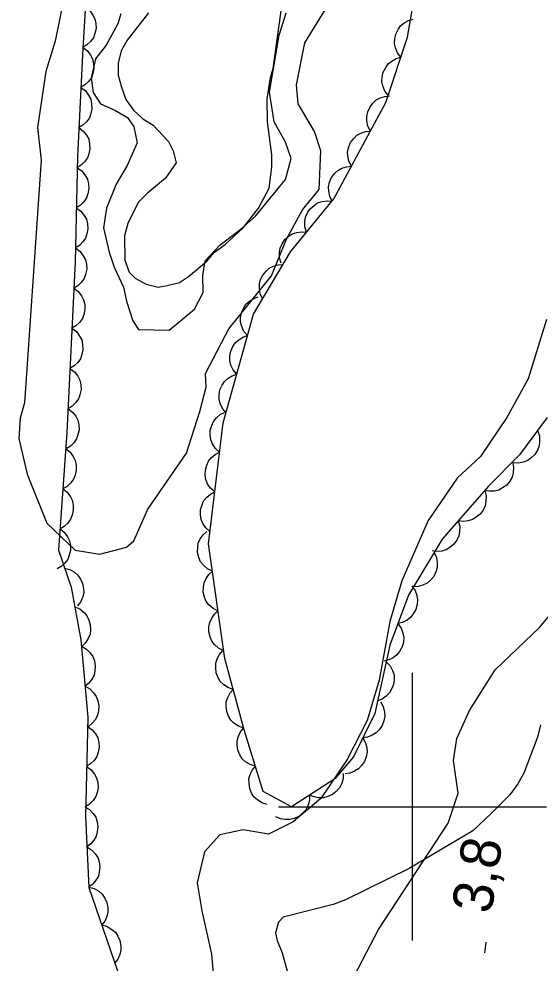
# Model space of a CAD drawing. Extents: x 282461 to 284471, y 5554090 to 5557646.
# Drawn here: x 283770.6 to 283809.5, y 5555588.3 to 5555658.8 of the extents above; entities that cross this region are included whole.
import ezdxf

# ---------------------------------------------------------------- set-up
doc = ezdxf.new("R2010")
doc.units = 0
for name, color, linetype in [('Niveau 1', 7, 'Continuous'), ('Niveau 2', 7, 'Continuous'), ('Niveau 3', 7, 'Continuous'), ('Niveau 44', 7, 'Continuous'), ('Niveau 61', 7, 'Continuous'), ('Niveau 7', 7, 'Continuous')]:
    doc.layers.add(name, color=color, linetype=linetype)

msp = doc.modelspace()

# ---------------------------------------------------------------- linework, layer by layer
at = {"layer": 'Niveau 1'}
for points in [[(283774.06, 5555660.87), (283773.32, 5555657.17), (283772.63, 5555654.89), (283771.99, 5555650.71), (283772.28, 5555648.27), (283771.02, 5555630.16), (283770.7, 5555629.02), (283770.61, 5555627.49), (283771.23, 5555624.82), (283772.7, 5555621.18), (283774.81, 5555619.15), (283776.64, 5555618.86), (283778.63, 5555619.38), (283779.2, 5555619.84), (283780.24, 5555622.22), (283783.13, 5555626.4), (283784.12, 5555629.51), (283784.58, 5555631.32), (283784.53, 5555632.34), (283786.28, 5555635.68), (283789.46, 5555639.64), (283790.59, 5555642.37), (283791.77, 5555644.57), (283793.03, 5555646.08), (283793.14, 5555648.98), (283792.68, 5555650.41), (283791.46, 5555652.49), (283791.34, 5555653.89), (283791.96, 5555657.04), (283793.59, 5555659.7)], [(283809.99, 5555636.37), (283808.63, 5555631.96), (283807.02, 5555629.06), (283805.06, 5555626.15), (283803.33, 5555624.52), (283801.15, 5555621.38), (283799.2, 5555616.86), (283798.29, 5555613.84), (283797.51, 5555609.44), (283796.6, 5555606.43), (283795.11, 5555603.53), (283793.16, 5555600.62), (283791.08, 5555598.87), (283789.23, 5555597.94), (283787.36, 5555598.27), (283785.62, 5555597.91), (283784.47, 5555596.63), (283783.91, 5555594.31), (283784.27, 5555592.23), (283784.99, 5555589), (283785.37, 5555584.73)]]:
    msp.add_lwpolyline(points, dxfattribs=at)
at = {"layer": 'Niveau 2'}
for points in [[(283795.05, 5555586.2), (283797.46, 5555590.82), (283802.65, 5555598.78), (283803.39, 5555601.02), (283803.05, 5555603.44), (283803.31, 5555605.08), (283804.24, 5555607.19), (283806.17, 5555610.23), (283809.46, 5555613.37), (283811.86, 5555616.24), (283813.56, 5555619.13), (283815.17, 5555622.59), (283815.65, 5555625.97), (283815.24, 5555628.16), (283815.32, 5555630.98), (283816.4, 5555637.12), (283817.77, 5555642.49), (283819.48, 5555648.3), (283821.21, 5555651.95), (283825.34, 5555662.26)], [(283778.21, 5555659.19), (283778, 5555658.45), (283777.13, 5555656.87), (283776.33, 5555655.83), (283776, 5555654.41), (283776.15, 5555653.32), (283776.71, 5555652.49), (283777.77, 5555652.01), (283778.71, 5555651.47), (283779.2, 5555650.77), (283779.44, 5555649.57), (283778.68, 5555647.87), (283777.87, 5555646.48), (283777.15, 5555644.69), (283776.93, 5555643.22), (283777.34, 5555641.41), (283777.71, 5555640.28), (283778.42, 5555638.8), (283778.65, 5555637.75), (283779.11, 5555636.27), (283779.55, 5555635.64), (283781.83, 5555635.58), (283783.71, 5555637.14), (283784.36, 5555638.4), (283784.34, 5555639.66), (283784.52, 5555640.75), (283785.61, 5555641.92), (283787.2, 5555643.14), (283788.28, 5555644.09), (283790.52, 5555646.84), (283790.93, 5555648.41), (283790.5, 5555649.61), (283789.67, 5555651.14), (283789.31, 5555653.35), (283790.03, 5555657.61), (283790.57, 5555659.28)]]:
    msp.add_lwpolyline(points, dxfattribs=at)
at = {"layer": 'Niveau 3'}
msp.add_line((283805.38, 5555589.09), (283805.5, 5555589.88), dxfattribs=at)
at = {"layer": 'Niveau 44'}
for points in [[(283778.47, 5555742.54), (283779.71, 5555732.36), (283781.4, 5555723.58), (283782.63, 5555715.25), (283782.44, 5555708.54), (283781.1, 5555700.89), (283779.06, 5555693.93), (283778.19, 5555686.52), (283777.54, 5555680.04), (283776.43, 5555671.93), (283775.8, 5555663.59), (283775.38, 5555656.65), (283774.98, 5555648.55), (283774.8, 5555640.68), (283774.2, 5555627.95), (283773.56, 5555619.16), (283774.51, 5555616.39), (283775.24, 5555612.46), (283775.75, 5555606.69), (283775.57, 5555599.28), (283775.84, 5555593.97), (283777.98, 5555587.74)], [(283810.05, 5555629.06), (283807.98, 5555626.27), (283805.67, 5555623.93), (283802.21, 5555619.97), (283799.68, 5555615.79), (283798.31, 5555612.07), (283797.18, 5555606.97), (283795.58, 5555603.72), (283794.19, 5555602.09), (283790.95, 5555599.99), (283788.85, 5555601.13), (283787.42, 5555605.75), (283785.98, 5555611.06), (283784.76, 5555619.62), (283785.86, 5555628.66), (283788.12, 5555636.78), (283790.88, 5555641.43), (283794.11, 5555645.39), (283798.01, 5555652.59), (283799.61, 5555657.47), (283800.73, 5555663.96)], [(283775.56, 5555659.69), (283775.9, 5555659.44), (283776.13, 5555659.11), (283776.29, 5555658.82), (283776.36, 5555658.47), (283776.37, 5555658.1), (283776.28, 5555657.73), (283776.17, 5555657.42), (283775.96, 5555657.14), (283775.69, 5555656.88), (283775.38, 5555656.7)], [(283799.11, 5555655.96), (283798.86, 5555656.28), (283798.71, 5555656.66), (283798.64, 5555656.98), (283798.66, 5555657.33), (283798.74, 5555657.69), (283798.92, 5555658.03), (283799.1, 5555658.3), (283799.38, 5555658.52), (283799.7, 5555658.7), (283800.04, 5555658.8)], [(283775.38, 5555656.7), (283775.72, 5555656.45), (283775.96, 5555656.12), (283776.11, 5555655.83), (283776.19, 5555655.48), (283776.2, 5555655.12), (283776.12, 5555654.74), (283776.02, 5555654.43), (283775.81, 5555654.15), (283775.54, 5555653.89), (283775.23, 5555653.7)], [(283798.18, 5555653.12), (283797.93, 5555653.44), (283797.78, 5555653.82), (283797.71, 5555654.14), (283797.73, 5555654.49), (283797.81, 5555654.85), (283797.99, 5555655.19), (283798.17, 5555655.46), (283798.45, 5555655.68), (283798.77, 5555655.86), (283799.11, 5555655.96)], [(283775.23, 5555653.7), (283775.57, 5555653.45), (283775.81, 5555653.12), (283775.97, 5555652.83), (283776.04, 5555652.49), (283776.05, 5555652.12), (283775.97, 5555651.75), (283775.87, 5555651.44), (283775.66, 5555651.15), (283775.39, 5555650.89), (283775.09, 5555650.71)], [(283796.85, 5555650.45), (283796.66, 5555650.82), (283796.58, 5555651.22), (283796.57, 5555651.54), (283796.65, 5555651.88), (283796.8, 5555652.22), (283797.03, 5555652.52), (283797.26, 5555652.76), (283797.57, 5555652.92), (283797.92, 5555653.04), (283798.27, 5555653.08)], [(283775.09, 5555650.71), (283775.42, 5555650.45), (283775.66, 5555650.13), (283775.82, 5555649.84), (283775.89, 5555649.49), (283775.91, 5555649.12), (283775.82, 5555648.75), (283775.72, 5555648.44), (283775.51, 5555648.16), (283775.25, 5555647.9), (283774.94, 5555647.71)], [(283795.43, 5555647.82), (283795.23, 5555648.19), (283795.16, 5555648.59), (283795.14, 5555648.92), (283795.23, 5555649.26), (283795.37, 5555649.59), (283795.61, 5555649.89), (283795.83, 5555650.13), (283796.14, 5555650.29), (283796.49, 5555650.41), (283796.85, 5555650.45)], [(283774.96, 5555647.71), (283775.3, 5555647.47), (283775.55, 5555647.14), (283775.72, 5555646.86), (283775.8, 5555646.52), (283775.82, 5555646.15), (283775.75, 5555645.77), (283775.65, 5555645.46), (283775.45, 5555645.17), (283775.19, 5555644.9), (283774.89, 5555644.71)], [(283794, 5555645.19), (283793.81, 5555645.56), (283793.74, 5555645.96), (283793.72, 5555646.29), (283793.8, 5555646.63), (283793.95, 5555646.97), (283794.18, 5555647.27), (283794.41, 5555647.5), (283794.72, 5555647.67), (283795.07, 5555647.78), (283795.43, 5555647.82)], [(283792.08, 5555642.9), (283791.96, 5555643.3), (283791.96, 5555643.7), (283792, 5555644.03), (283792.15, 5555644.35), (283792.36, 5555644.65), (283792.64, 5555644.9), (283792.91, 5555645.09), (283793.24, 5555645.2), (283793.61, 5555645.25), (283793.97, 5555645.21)], [(283774.89, 5555644.71), (283775.23, 5555644.47), (283775.48, 5555644.15), (283775.65, 5555643.86), (283775.73, 5555643.52), (283775.75, 5555643.15), (283775.68, 5555642.77), (283775.58, 5555642.46), (283775.38, 5555642.17), (283775.13, 5555641.91), (283774.82, 5555641.71)], [(283790.19, 5555640.58), (283790.07, 5555640.98), (283790.07, 5555641.39), (283790.11, 5555641.71), (283790.26, 5555642.03), (283790.47, 5555642.34), (283790.75, 5555642.59), (283791.02, 5555642.77), (283791.35, 5555642.88), (283791.72, 5555642.93), (283792.08, 5555642.9)], [(283774.85, 5555641.71), (283775.18, 5555641.46), (283775.42, 5555641.13), (283775.58, 5555640.84), (283775.66, 5555640.5), (283775.67, 5555640.13), (283775.59, 5555639.75), (283775.49, 5555639.44), (283775.28, 5555639.16), (283775.01, 5555638.9), (283774.71, 5555638.71)], [(283788.8, 5555637.92), (283788.62, 5555638.3), (283788.56, 5555638.7), (283788.56, 5555639.03), (283788.65, 5555639.36), (283788.81, 5555639.69), (283789.06, 5555639.99), (283789.29, 5555640.21), (283789.61, 5555640.36), (283789.96, 5555640.47), (283790.32, 5555640.49)], [(283774.71, 5555638.71), (283775.04, 5555638.46), (283775.28, 5555638.14), (283775.44, 5555637.85), (283775.52, 5555637.5), (283775.53, 5555637.13), (283775.45, 5555636.76), (283775.35, 5555636.45), (283775.14, 5555636.16), (283774.87, 5555635.9), (283774.57, 5555635.72)], [(283787.67, 5555635.18), (283787.4, 5555635.49), (283787.24, 5555635.86), (283787.15, 5555636.18), (283787.16, 5555636.53), (283787.22, 5555636.89), (283787.39, 5555637.24), (283787.56, 5555637.52), (283787.82, 5555637.75), (283788.14, 5555637.94), (283788.48, 5555638.06)], [(283774.57, 5555635.72), (283774.9, 5555635.47), (283775.14, 5555635.14), (283775.3, 5555634.85), (283775.37, 5555634.5), (283775.39, 5555634.14), (283775.31, 5555633.76), (283775.2, 5555633.45), (283775, 5555633.17), (283774.73, 5555632.91), (283774.42, 5555632.72)], [(283786.87, 5555632.3), (283786.6, 5555632.61), (283786.44, 5555632.98), (283786.35, 5555633.3), (283786.36, 5555633.65), (283786.42, 5555634.01), (283786.59, 5555634.36), (283786.75, 5555634.64), (283787.02, 5555634.87), (283787.33, 5555635.06), (283787.67, 5555635.18)], [(283774.42, 5555632.72), (283774.76, 5555632.47), (283775, 5555632.14), (283775.16, 5555631.85), (283775.23, 5555631.51), (283775.25, 5555631.14), (283775.17, 5555630.76), (283775.06, 5555630.46), (283774.86, 5555630.17), (283774.59, 5555629.91), (283774.28, 5555629.72)], [(283786.07, 5555629.42), (283785.8, 5555629.73), (283785.64, 5555630.11), (283785.55, 5555630.42), (283785.55, 5555630.77), (283785.62, 5555631.13), (283785.78, 5555631.48), (283785.95, 5555631.76), (283786.22, 5555631.99), (283786.53, 5555632.18), (283786.87, 5555632.3)], [(283774.28, 5555629.72), (283774.62, 5555629.47), (283774.86, 5555629.15), (283775.02, 5555628.86), (283775.09, 5555628.51), (283775.11, 5555628.14), (283775.02, 5555627.77), (283774.92, 5555627.46), (283774.71, 5555627.17), (283774.45, 5555626.91), (283774.14, 5555626.73)], [(283785.59, 5555626.47), (283785.28, 5555626.75), (283785.06, 5555627.09), (283784.93, 5555627.39), (283784.88, 5555627.74), (283784.89, 5555628.1), (283785, 5555628.47), (283785.13, 5555628.77), (283785.35, 5555629.04), (283785.64, 5555629.28), (283785.95, 5555629.44)], [(283809.32, 5555628.08), (283809.46, 5555627.68), (283809.48, 5555627.28), (283809.45, 5555626.95), (283809.32, 5555626.63), (283809.12, 5555626.31), (283808.85, 5555626.05), (283808.59, 5555625.85), (283808.26, 5555625.73), (283807.9, 5555625.66), (283807.54, 5555625.68)], [(283774.11, 5555626.73), (283774.44, 5555626.47), (283774.67, 5555626.14), (283774.82, 5555625.84), (283774.89, 5555625.5), (283774.89, 5555625.13), (283774.8, 5555624.75), (283774.69, 5555624.45), (283774.48, 5555624.17), (283774.21, 5555623.92), (283773.89, 5555623.74)], [(283785.23, 5555623.5), (283784.92, 5555623.78), (283784.7, 5555624.12), (283784.57, 5555624.42), (283784.52, 5555624.77), (283784.53, 5555625.14), (283784.64, 5555625.5), (283784.77, 5555625.8), (283784.99, 5555626.07), (283785.27, 5555626.31), (283785.59, 5555626.47)], [(283807.46, 5555625.74), (283807.54, 5555625.34), (283807.5, 5555624.93), (283807.43, 5555624.61), (283807.25, 5555624.31), (283807.02, 5555624.02), (283806.71, 5555623.8), (283806.43, 5555623.64), (283806.08, 5555623.57), (283805.71, 5555623.55), (283805.36, 5555623.62)], [(283773.89, 5555623.74), (283774.22, 5555623.48), (283774.45, 5555623.14), (283774.6, 5555622.85), (283774.67, 5555622.5), (283774.67, 5555622.14), (283774.58, 5555621.76), (283774.47, 5555621.46), (283774.26, 5555621.18), (283773.99, 5555620.92), (283773.68, 5555620.74)], [(283784.87, 5555620.54), (283784.56, 5555620.81), (283784.34, 5555621.15), (283784.21, 5555621.45), (283784.16, 5555621.8), (283784.17, 5555622.17), (283784.28, 5555622.53), (283784.4, 5555622.83), (283784.63, 5555623.1), (283784.91, 5555623.34), (283785.23, 5555623.5)], [(283805.38, 5555623.6), (283805.49, 5555623.2), (283805.47, 5555622.79), (283805.41, 5555622.47), (283805.26, 5555622.15), (283805.04, 5555621.85), (283804.75, 5555621.61), (283804.47, 5555621.44), (283804.14, 5555621.34), (283803.77, 5555621.3), (283803.41, 5555621.35)], [(283803.41, 5555621.35), (283803.52, 5555620.94), (283803.5, 5555620.54), (283803.45, 5555620.22), (283803.29, 5555619.9), (283803.08, 5555619.6), (283802.78, 5555619.36), (283802.51, 5555619.18), (283802.17, 5555619.09), (283801.8, 5555619.05), (283801.45, 5555619.1)], [(283773.68, 5555620.74), (283774, 5555620.49), (283774.24, 5555620.15), (283774.39, 5555619.86), (283774.45, 5555619.51), (283774.46, 5555619.14), (283774.37, 5555618.77), (283774.26, 5555618.46), (283774.04, 5555618.19), (283773.77, 5555617.93), (283773.46, 5555617.75)], [(283785.05, 5555617.58), (283784.68, 5555617.76), (283784.38, 5555618.03), (283784.17, 5555618.29), (283784.03, 5555618.61), (283783.95, 5555618.97), (283783.96, 5555619.35), (283784, 5555619.67), (283784.15, 5555619.99), (283784.36, 5555620.29), (283784.63, 5555620.54)], [(283801.61, 5555618.98), (283801.78, 5555618.6), (283801.84, 5555618.2), (283801.84, 5555617.87), (283801.74, 5555617.53), (283801.58, 5555617.2), (283801.33, 5555616.91), (283801.09, 5555616.69), (283800.77, 5555616.54), (283800.42, 5555616.44), (283800.06, 5555616.42)], [(283774.02, 5555617.82), (283774.42, 5555617.72), (283774.77, 5555617.5), (283775.02, 5555617.29), (283775.22, 5555617), (283775.37, 5555616.66), (283775.43, 5555616.28), (283775.45, 5555615.95), (283775.36, 5555615.61), (283775.21, 5555615.27), (283774.99, 5555614.99)], [(283785.47, 5555614.62), (283785.1, 5555614.8), (283784.8, 5555615.07), (283784.59, 5555615.33), (283784.46, 5555615.65), (283784.37, 5555616.01), (283784.38, 5555616.39), (283784.43, 5555616.71), (283784.58, 5555617.03), (283784.79, 5555617.33), (283785.05, 5555617.58)], [(283799.93, 5555616.48), (283800.18, 5555616.14), (283800.31, 5555615.76), (283800.37, 5555615.44), (283800.34, 5555615.09), (283800.24, 5555614.73), (283800.05, 5555614.4), (283799.86, 5555614.14), (283799.58, 5555613.93), (283799.25, 5555613.76), (283798.9, 5555613.68)], [(283774.78, 5555614.93), (283775.16, 5555614.77), (283775.47, 5555614.5), (283775.69, 5555614.26), (283775.84, 5555613.94), (283775.94, 5555613.58), (283775.95, 5555613.2), (283775.92, 5555612.87), (283775.78, 5555612.55), (283775.58, 5555612.24), (283775.33, 5555611.98)], [(283785.89, 5555611.66), (283785.52, 5555611.84), (283785.22, 5555612.12), (283785.01, 5555612.37), (283784.88, 5555612.69), (283784.79, 5555613.05), (283784.8, 5555613.43), (283784.85, 5555613.75), (283785, 5555614.07), (283785.21, 5555614.38), (283785.47, 5555614.62)], [(283798.9, 5555613.68), (283799.14, 5555613.34), (283799.27, 5555612.95), (283799.34, 5555612.63), (283799.31, 5555612.28), (283799.21, 5555611.93), (283799.02, 5555611.6), (283798.83, 5555611.33), (283798.55, 5555611.12), (283798.22, 5555610.96), (283797.87, 5555610.87)], [(283775.28, 5555611.98), (283775.65, 5555611.77), (283775.93, 5555611.48), (283776.13, 5555611.22), (283776.25, 5555610.88), (283776.31, 5555610.52), (283776.28, 5555610.14), (283776.22, 5555609.82), (283776.05, 5555609.51), (283775.83, 5555609.22), (283775.55, 5555608.99)], [(283786.6, 5555608.76), (283786.21, 5555608.89), (283785.88, 5555609.13), (283785.64, 5555609.36), (283785.47, 5555609.66), (283785.34, 5555610), (283785.3, 5555610.39), (283785.31, 5555610.71), (283785.42, 5555611.04), (283785.59, 5555611.37), (283785.82, 5555611.64)], [(283798.03, 5555610.82), (283798.32, 5555610.52), (283798.5, 5555610.16), (283798.61, 5555609.85), (283798.62, 5555609.5), (283798.57, 5555609.13), (283798.43, 5555608.78), (283798.28, 5555608.49), (283798.02, 5555608.25), (283797.72, 5555608.04), (283797.39, 5555607.9)], [(283775.55, 5555608.99), (283775.91, 5555608.79), (283776.19, 5555608.49), (283776.39, 5555608.23), (283776.51, 5555607.9), (283776.57, 5555607.53), (283776.54, 5555607.15), (283776.48, 5555606.83), (283776.32, 5555606.52), (283776.09, 5555606.23), (283775.81, 5555606)], [(283787.39, 5555605.87), (283786.99, 5555606.01), (283786.66, 5555606.24), (283786.43, 5555606.47), (283786.25, 5555606.77), (283786.12, 5555607.12), (283786.09, 5555607.5), (283786.09, 5555607.82), (283786.2, 5555608.16), (283786.37, 5555608.49), (283786.6, 5555608.76)], [(283797.6, 5555607.83), (283797.81, 5555607.47), (283797.9, 5555607.07), (283797.93, 5555606.74), (283797.86, 5555606.4), (283797.73, 5555606.06), (283797.5, 5555605.75), (283797.29, 5555605.51), (283796.98, 5555605.33), (283796.64, 5555605.2), (283796.28, 5555605.15)], [(283775.73, 5555606), (283776.07, 5555605.75), (283776.32, 5555605.43), (283776.49, 5555605.15), (283776.57, 5555604.8), (283776.59, 5555604.44), (283776.52, 5555604.06), (283776.42, 5555603.75), (283776.22, 5555603.46), (283775.96, 5555603.19), (283775.66, 5555603)], [(283788.27, 5555603.02), (283787.87, 5555603.14), (283787.53, 5555603.36), (283787.28, 5555603.58), (283787.1, 5555603.88), (283786.96, 5555604.22), (283786.91, 5555604.6), (283786.9, 5555604.92), (283787, 5555605.26), (283787.16, 5555605.59), (283787.38, 5555605.87)], [(283796.28, 5555605.15), (283796.49, 5555604.78), (283796.58, 5555604.39), (283796.61, 5555604.06), (283796.54, 5555603.72), (283796.41, 5555603.38), (283796.18, 5555603.07), (283795.96, 5555602.82), (283795.66, 5555602.65), (283795.32, 5555602.51), (283794.96, 5555602.46)], [(283775.66, 5555603), (283776, 5555602.76), (283776.25, 5555602.43), (283776.41, 5555602.15), (283776.5, 5555601.81), (283776.52, 5555601.44), (283776.45, 5555601.06), (283776.35, 5555600.75), (283776.15, 5555600.46), (283775.89, 5555600.19), (283775.59, 5555600)], [(283789.15, 5555600.16), (283788.75, 5555600.28), (283788.42, 5555600.51), (283788.17, 5555600.72), (283787.98, 5555601.02), (283787.84, 5555601.36), (283787.79, 5555601.74), (283787.78, 5555602.07), (283787.88, 5555602.4), (283788.04, 5555602.74), (283788.27, 5555603.02)], [(283794.81, 5555602.49), (283794.81, 5555602.08), (283794.68, 5555601.69), (283794.54, 5555601.4), (283794.3, 5555601.14), (283794.01, 5555600.91), (283793.66, 5555600.76), (283793.35, 5555600.66), (283793, 5555600.67), (283792.64, 5555600.73), (283792.3, 5555600.87)], [(283792.3, 5555600.87), (283792.3, 5555600.45), (283792.17, 5555600.07), (283792.03, 5555599.77), (283791.79, 5555599.51), (283791.5, 5555599.28), (283791.15, 5555599.13), (283790.84, 5555599.04), (283790.49, 5555599.04), (283790.13, 5555599.1), (283789.8, 5555599.24)], [(283775.53, 5555600), (283775.89, 5555599.78), (283776.16, 5555599.48), (283776.35, 5555599.21), (283776.46, 5555598.87), (283776.51, 5555598.51), (283776.46, 5555598.13), (283776.39, 5555597.81), (283776.21, 5555597.5), (283775.97, 5555597.22), (283775.69, 5555597)], [(283775.69, 5555597), (283776.04, 5555596.79), (283776.31, 5555596.48), (283776.5, 5555596.21), (283776.61, 5555595.88), (283776.66, 5555595.51), (283776.61, 5555595.13), (283776.54, 5555594.81), (283776.36, 5555594.51), (283776.13, 5555594.22), (283775.84, 5555594.01)], [(283775.83, 5555594), (283776.23, 5555593.9), (283776.58, 5555593.68), (283776.83, 5555593.47), (283777.03, 5555593.18), (283777.18, 5555592.84), (283777.24, 5555592.46), (283777.26, 5555592.14), (283777.17, 5555591.79), (283777.02, 5555591.45), (283776.8, 5555591.17)], [(283776.8, 5555591.17), (283777.21, 5555591.06), (283777.55, 5555590.84), (283777.81, 5555590.63), (283778, 5555590.34), (283778.15, 5555590), (283778.21, 5555589.62), (283778.23, 5555589.3), (283778.14, 5555588.96), (283777.99, 5555588.62), (283777.78, 5555588.33)]]:
    msp.add_lwpolyline(points, dxfattribs=at)
at = {"layer": 'Niveau 61'}
for points in [[(283800, 5555590), (283800, 5555610)], [(283790, 5555600), (283810, 5555600)]]:
    msp.add_lwpolyline(points, dxfattribs=at)
at = {"layer": 'Niveau 7'}
for points in [[(283780.29, 5555659.27), (283778.7, 5555657.23), (283778.25, 5555656.43), (283778.02, 5555655.53), (283778.03, 5555654.62), (283778.26, 5555653.72), (283778.6, 5555652.81), (283779.17, 5555652.02), (283779.85, 5555651.35), (283780.64, 5555650.9), (283781.78, 5555649.66), (283782.12, 5555648.98), (283782.35, 5555648.08), (283781.56, 5555646.94), (283780.2, 5555645.8), (283779.52, 5555645.12), (283778.73, 5555643.54), (283778.5, 5555642.63), (283778.51, 5555640.82), (283778.85, 5555639.92), (283779.3, 5555639.47), (283780.1, 5555639.02), (283781.01, 5555638.79), (283781.69, 5555638.91), (283782.6, 5555639.14), (283783.28, 5555639.59), (283784.64, 5555640.73), (283785.2, 5555641.41), (283786, 5555641.98), (283787.36, 5555643.23), (283788.49, 5555644.7), (283789.28, 5555646.18), (283789.5, 5555647.76), (283789.5, 5555648.67), (283789.16, 5555651.15), (283789.15, 5555652.85), (283789.38, 5555654.44), (283789.6, 5555655.11), (283790.39, 5555660.89)], [(283809.55, 5555606.11), (283809.32, 5555605.18), (283808.3, 5555602.51), (283807.84, 5555601.7), (283807.26, 5555600.89), (283805.87, 5555599.49), (283804.49, 5555598.2), (283799.74, 5555595.39), (283794.99, 5555593.05), (283794.06, 5555592.69), (283790.34, 5555591.74), (283790, 5555591.39), (283789.77, 5555590.58), (283789.89, 5555590), (283790.25, 5555589.08), (283790.96, 5555586.54)]]:
    msp.add_lwpolyline(points, dxfattribs=at)

# ---------------------------------------------------------------- texts
at = {"layer": 'Niveau 3'}
msp.add_text('3,8  ', height=3, rotation=81.09575, dxfattribs=at).set_placement((283805.86, 5555591.93))

doc.saveas('drawing.dxf')
